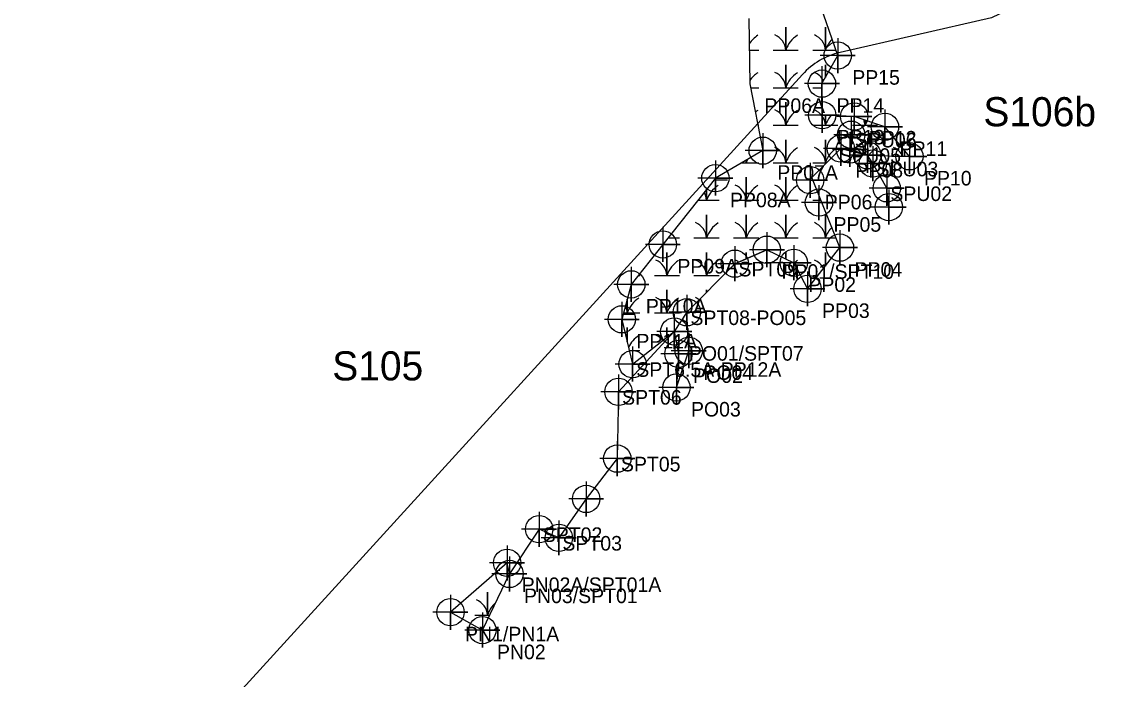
# Model space of a CAD drawing. Extents: x 1253697 to 1278588, y 912189 to 981699.
# Drawn here: x 1259600 to 1260345, y 960781 to 961232 of the extents above; entities that cross this region are included whole.
import ezdxf

# ---------------------------------------------------------------- set-up
doc = ezdxf.new("R2010")
doc.units = 0
for name, color, linetype in [('Default', 7, 'Continuous'), ('Exist Environmental Wetland Boundary', 7, 'Continuous'), ('Exist Environmental Wetland Boundary Cogo Comment', 7, 'Continuous'), ('Exist Environmental Wetland Boundary Cogo Point CELL', 7, 'Continuous'), ('Exist Hydro Jurisdictional Stream or Body of Water Mitigable', 7, 'Continuous'), ('Exist Hydro Jurisdictional Stream or Body of Water Mitigable Cogo Comment', 7, 'Continuous'), ('Exist Hydro Jurisdictional Stream or Body of Water Mitigable Cogo Number', 7, 'Continuous'), ('Exist Hydro Jurisdictional Stream or Body of Water Mitigable Cogo Point CELL', 7, 'Continuous'), ('Exist Hydro Swamp or Marsh', 7, 'Continuous')]:
    doc.layers.add(name, color=color, linetype=linetype)

msp = doc.modelspace()

# ---------------------------------------------------------------- linework, layer by layer
at = {"layer": 'Default'}
msp.add_line((1260135.55, 961196.06), (1259599.55, 960607.99), dxfattribs=at)
msp.add_line((1260135.55, 961196.06), (1259599.55, 960607.99), dxfattribs=at)
msp.add_lwpolyline([(1260687.35, 961439.76), (1260607.93, 961399.12), (1260265.41, 961234.93), (1260161.34, 961211.11)], dxfattribs=at)
msp.add_lwpolyline([(1260687.35, 961439.76), (1260607.93, 961399.12), (1260265.41, 961234.93), (1260161.34, 961211.11)], dxfattribs=at)
msp.add_arc((1260172.5, 961162.38), 50, 102.89212, 137.65181, dxfattribs=at)
msp.add_arc((1260172.5, 961162.38), 50, 102.89212, 137.65181, dxfattribs=at)
at = {"layer": 'Exist Environmental Wetland Boundary'}
for p, q in [((1260099.09, 961212.73), (1260105.5, 961212.73)), ((1260099.94, 961186.95), (1260105.5, 961186.95)), ((1260142.71, 961186.95), (1260148.98, 961186.95)), ((1260104.9, 961161.17), (1260105.5, 961161.17)), ((1260205.72, 961139.89), (1260205.72, 961143.75)), ((1260205.72, 961143.75), (1260205.72, 961139.89)), ((1260142.71, 961109.61), (1260148.3, 961109.61)), ((1260043.27, 961083.83), (1260051.1, 961083.83)), ((1260022.92, 961058.04), (1260023.89, 961058.04)), ((1260142.71, 961058.04), (1260146.3, 961058.04)), ((1260016.7, 961006.48), (1260023.89, 961006.48)), ((1260050.01, 961006.48), (1260051.1, 961006.48))]:
    msp.add_line(p, q, dxfattribs=at)
for points in [[(1260098.78, 961234.53), (1260099.43, 961189.63), (1260108.26, 961143.71), (1260075.78, 961124.85), (1260039.71, 961079.34), (1260018.06, 961051.88), (1260011.55, 961027.86), (1260018.96, 960997.12), (1260047.58, 961019.46), (1260050.44, 961004.2), (1260049.02, 960981.11), (1260057.46, 961006.28), (1260056.15, 961032.69), (1260089.14, 961066.09), (1260111.16, 961075.68), (1260129.62, 961066.74), (1260139.02, 961048.8), (1260161.31, 961077.09), (1260142.05, 961125.24), (1260161.92, 961145.23), (1260180.13, 961140.52), (1260208.98, 961139.81), (1260192.21, 961160.07), (1260171.12, 961167.22), (1260149.08, 961168.01), (1260148.97, 961189.73), (1260159.75, 961209.02), (1260148.13, 961242.68)], [(1260115.5, 961212.73), (1260124.11, 961212.73), (1260124.11, 961228.51), (1260124.11, 961212.73), (1260132.71, 961212.73)], [(1260142.71, 961212.73), (1260151.31, 961212.73), (1260151.31, 961228.51), (1260151.31, 961212.73), (1260158.47, 961212.73)], [(1260115.5, 961186.95), (1260124.11, 961186.95), (1260124.11, 961202.73), (1260124.11, 961186.95), (1260132.71, 961186.95)], [(1260151.31, 961193.92), (1260151.31, 961202.73), (1260151.31, 961193.92)], [(1260115.5, 961161.17), (1260124.11, 961161.17), (1260124.11, 961176.95), (1260124.11, 961161.17), (1260132.71, 961161.17)], [(1260142.71, 961161.17), (1260151.31, 961161.17), (1260151.31, 961167.93)], [(1260151.31, 961167.93), (1260151.31, 961161.17), (1260159.91, 961161.17)], [(1260169.91, 961161.17), (1260178.51, 961161.17), (1260178.51, 961164.71)], [(1260178.51, 961164.71), (1260178.51, 961161.17), (1260187.11, 961161.17)], [(1260115.5, 961135.39), (1260124.11, 961135.39), (1260124.11, 961151.17), (1260124.11, 961135.39), (1260132.71, 961135.39)], [(1260142.71, 961135.39), (1260151.31, 961135.39), (1260151.31, 961151.17), (1260151.31, 961135.39), (1260152.14, 961135.39)], [(1260178.51, 961140.94), (1260178.51, 961151.17), (1260178.51, 961140.94)], [(1260093.93, 961135.39), (1260096.9, 961135.39), (1260096.9, 961137.11)], [(1260096.9, 961137.11), (1260096.9, 961135.39), (1260105.5, 961135.39)], [(1260088.3, 961109.61), (1260096.9, 961109.61), (1260096.9, 961125.39), (1260096.9, 961109.61), (1260105.5, 961109.61)], [(1260115.5, 961109.61), (1260124.11, 961109.61), (1260124.11, 961125.39), (1260124.11, 961109.61), (1260132.71, 961109.61)], [(1260063.7, 961109.61), (1260069.7, 961109.61), (1260069.7, 961117.17)], [(1260069.7, 961117.17), (1260069.7, 961109.61), (1260078.3, 961109.61)], [(1260061.1, 961083.83), (1260069.7, 961083.83), (1260069.7, 961099.61), (1260069.7, 961083.83), (1260078.3, 961083.83)], [(1260088.3, 961083.83), (1260096.9, 961083.83), (1260096.9, 961099.61), (1260096.9, 961083.83), (1260105.5, 961083.83)], [(1260115.5, 961083.83), (1260124.11, 961083.83), (1260124.11, 961099.61), (1260124.11, 961083.83), (1260132.71, 961083.83)], [(1260142.71, 961083.83), (1260151.31, 961083.83), (1260151.31, 961099.61), (1260151.31, 961083.83), (1260158.61, 961083.83)], [(1260033.89, 961058.04), (1260042.5, 961058.04), (1260042.5, 961073.83), (1260042.5, 961058.04), (1260051.1, 961058.04)], [(1260061.1, 961058.04), (1260069.7, 961058.04), (1260069.7, 961073.83), (1260069.7, 961058.04), (1260078.3, 961058.04)], [(1260096.9, 961069.47), (1260096.9, 961073.83), (1260096.9, 961069.47)], [(1260124.11, 961069.41), (1260124.11, 961073.83), (1260124.11, 961069.41)], [(1260151.31, 961064.4), (1260151.31, 961073.83), (1260151.31, 961064.4)], [(1260033.89, 961032.26), (1260042.5, 961032.26), (1260042.5, 961048.04), (1260042.5, 961032.26), (1260051.1, 961032.26)], [(1260069.7, 961046.41), (1260069.7, 961048.04), (1260069.7, 961046.41)], [(1260012.74, 961032.26), (1260015.29, 961032.26), (1260015.29, 961041.67)], [(1260015.29, 961041.67), (1260015.29, 961032.26), (1260023.89, 961032.26)], [(1260015.29, 961012.33), (1260015.29, 961022.26), (1260015.29, 961012.33)], [(1260042.5, 961015.49), (1260042.5, 961022.26), (1260042.5, 961015.49)]]:
    msp.add_lwpolyline(points, dxfattribs=at)
msp.add_lwpolyline([(1259934.39, 960852.97), (1259932.78, 960860.57), (1259893.9, 960826.7), (1259915.83, 960814.44)], close=True, dxfattribs=at)
for centre, radius, start, end in [((1260115.14, 961206.67), 19.22, 122.12745, 146.96685), ((1260111.84, 961211.84), 12.3, 4.14034, 67.53497), ((1260142.35, 961206.67), 19.22, 122.12745, 161.62219), ((1260139.04, 961211.84), 12.3, 4.14034, 67.53497), ((1260169.55, 961206.67), 19.22, 135.27581, 161.62219), ((1260115.14, 961180.89), 19.22, 122.12745, 145.01092), ((1260111.84, 961186.06), 12.3, 4.14034, 67.53497), ((1260142.35, 961180.89), 19.22, 122.12745, 161.62219), ((1260139.04, 961186.06), 12.3, 26.81161, 67.53497), ((1260115.14, 961155.11), 19.22, 122.12745, 128.50637), ((1260111.84, 961160.28), 12.3, 4.14034, 67.53497), ((1260142.35, 961155.11), 19.22, 122.12745, 161.62219), ((1260139.04, 961160.28), 12.3, 4.14034, 67.53497), ((1260169.55, 961155.11), 19.22, 138.69271, 161.62219), ((1260166.25, 961160.28), 12.3, 4.14034, 22.70661), ((1260196.75, 961155.11), 19.22, 151.56257, 161.62219), ((1260111.84, 961134.5), 12.3, 4.14034, 67.53497), ((1260142.35, 961129.33), 19.22, 122.12745, 161.62219), ((1260139.04, 961134.5), 12.3, 4.14034, 67.53497), ((1260169.55, 961129.33), 19.22, 122.12745, 161.62219), ((1260166.25, 961134.5), 12.3, 34.67297, 67.53497), ((1260196.75, 961129.33), 19.22, 122.12745, 144.473), ((1260193.45, 961134.5), 12.3, 26.13849, 67.53497), ((1260223.96, 961129.33), 19.22, 144.2422, 146.86617), ((1260084.64, 961134.5), 12.3, 4.14034, 11.65321), ((1260115.14, 961129.33), 19.22, 154.37265, 161.62219), ((1260087.94, 961103.55), 19.22, 122.12745, 161.62219), ((1260084.64, 961108.72), 12.3, 4.14034, 67.53497), ((1260115.14, 961103.55), 19.22, 122.12745, 161.62219), ((1260111.84, 961108.72), 12.3, 4.14034, 67.53497), ((1260142.35, 961103.55), 19.22, 122.12745, 161.62219), ((1260139.04, 961108.72), 12.3, 65.24399, 67.53497), ((1260057.43, 961108.72), 12.3, 4.14034, 30.82467), ((1260057.43, 961082.94), 12.3, 4.14034, 67.53497), ((1260087.94, 961077.76), 19.22, 122.12745, 161.62219), ((1260084.64, 961082.94), 12.3, 4.14034, 67.53497), ((1260115.14, 961077.76), 19.22, 122.12745, 161.62219), ((1260111.84, 961082.94), 12.3, 4.14034, 67.53497), ((1260142.35, 961077.76), 19.22, 122.12745, 161.62219), ((1260139.04, 961082.94), 12.3, 4.14034, 67.53497), ((1260169.55, 961077.76), 19.22, 136.07913, 161.62219), ((1260030.23, 961057.16), 12.3, 4.14034, 67.53497), ((1260060.74, 961051.98), 19.22, 122.12745, 161.62219), ((1260057.43, 961057.16), 12.3, 4.14034, 67.53497), ((1260087.94, 961051.98), 19.22, 122.12745, 161.62219), ((1260084.64, 961057.16), 12.3, 54.84463, 67.53497), ((1260142.35, 961051.98), 19.22, 122.12745, 130.94754), ((1260139.04, 961057.16), 12.3, 27.00377, 67.53497), ((1260033.53, 961026.2), 19.22, 122.12745, 161.62219), ((1260030.23, 961031.38), 12.3, 4.14034, 67.53497), ((1260060.74, 961026.2), 19.22, 122.12745, 161.62219), ((1260057.43, 961031.38), 12.3, 53.93784, 67.53497), ((1260003.03, 961031.38), 12.3, 4.14034, 26.78975), ((1260033.53, 961000.42), 19.22, 122.12745, 154.57304), ((1260030.23, 961005.6), 12.3, 39.1529, 67.53497), ((1260060.74, 961000.42), 19.22, 122.12745, 129.97076), ((1260060.74, 960974.64), 19.22, 122.12745, 125.47708)]:
    msp.add_arc(centre, radius, start, end, dxfattribs=at)
at = {"layer": 'Exist Environmental Wetland Boundary Cogo Point CELL'}
for points in [[(1260159.75, 961221.02), (1260159.75, 961197.02), (1260159.75, 961209.02), (1260171.75, 961209.02), (1260147.75, 961209.02)], [(1260148.97, 961201.73), (1260148.97, 961177.73), (1260148.97, 961189.73), (1260160.97, 961189.73), (1260136.97, 961189.73)], [(1260149.08, 961180.01), (1260149.08, 961156.01), (1260149.08, 961168.01), (1260161.08, 961168.01), (1260137.08, 961168.01)], [(1260171.12, 961179.22), (1260171.12, 961155.22), (1260171.12, 961167.22), (1260183.12, 961167.22), (1260159.12, 961167.22)], [(1260192.21, 961172.07), (1260192.21, 961148.07), (1260192.21, 961160.07), (1260204.21, 961160.07), (1260180.21, 961160.07)], [(1260108.26, 961155.71), (1260108.26, 961131.71), (1260108.26, 961143.71), (1260120.26, 961143.71), (1260096.26, 961143.71)], [(1260161.92, 961157.23), (1260161.92, 961133.23), (1260161.92, 961145.23), (1260173.92, 961145.23), (1260149.92, 961145.23)], [(1260208.98, 961151.81), (1260208.98, 961127.81), (1260208.98, 961139.81), (1260220.98, 961139.81), (1260196.98, 961139.81)], [(1260075.78, 961136.85), (1260075.78, 961112.85), (1260075.78, 961124.85), (1260087.78, 961124.85), (1260063.78, 961124.85)], [(1260140.85, 961135.4), (1260140.85, 961111.4), (1260140.85, 961123.4), (1260152.85, 961123.4), (1260128.85, 961123.4)], [(1260146.9, 961120.04), (1260146.9, 961096.04), (1260146.9, 961108.04), (1260158.9, 961108.04), (1260134.9, 961108.04)], [(1260039.71, 961091.34), (1260039.71, 961067.34), (1260039.71, 961079.34), (1260051.71, 961079.34), (1260027.71, 961079.34)], [(1260111.16, 961087.68), (1260111.16, 961063.68), (1260111.16, 961075.68), (1260123.16, 961075.68), (1260099.16, 961075.68)], [(1260161.31, 961089.09), (1260161.31, 961065.09), (1260161.31, 961077.09), (1260173.31, 961077.09), (1260149.31, 961077.09)], [(1260129.62, 961078.74), (1260129.62, 961054.74), (1260129.62, 961066.74), (1260141.62, 961066.74), (1260117.62, 961066.74)], [(1260018.06, 961063.88), (1260018.06, 961039.88), (1260018.06, 961051.88), (1260030.06, 961051.88), (1260006.06, 961051.88)], [(1260139.02, 961060.8), (1260139.02, 961036.8), (1260139.02, 961048.8), (1260151.02, 961048.8), (1260127.02, 961048.8)], [(1260011.55, 961039.86), (1260011.55, 961015.86), (1260011.55, 961027.86), (1260023.55, 961027.86), (1259999.55, 961027.86)], [(1260047.58, 961031.46), (1260047.58, 961007.46), (1260047.58, 961019.46), (1260059.58, 961019.46), (1260035.58, 961019.46)], [(1260050.44, 961016.2), (1260050.44, 960992.2), (1260050.44, 961004.2), (1260062.44, 961004.2), (1260038.44, 961004.2)], [(1260057.46, 961018.28), (1260057.46, 960994.28), (1260057.46, 961006.28), (1260069.46, 961006.28), (1260045.46, 961006.28)], [(1260049.02, 960993.11), (1260049.02, 960969.11), (1260049.02, 960981.11), (1260061.02, 960981.11), (1260037.02, 960981.11)], [(1259932.78, 960872.57), (1259932.78, 960848.57), (1259932.78, 960860.57), (1259944.78, 960860.57), (1259920.78, 960860.57)], [(1259934.39, 960864.97), (1259934.39, 960840.97), (1259934.39, 960852.97), (1259946.39, 960852.97), (1259922.39, 960852.97)], [(1259893.9, 960838.7), (1259893.9, 960814.7), (1259893.9, 960826.7), (1259905.9, 960826.7), (1259881.9, 960826.7)], [(1259915.83, 960826.44), (1259915.83, 960802.44), (1259915.83, 960814.44), (1259927.83, 960814.44), (1259903.83, 960814.44)]]:
    msp.add_lwpolyline(points, dxfattribs=at)
for centre in [(1260159.75, 961209.02), (1260148.97, 961189.73), (1260149.08, 961168.01), (1260171.12, 961167.22), (1260192.21, 961160.07), (1260161.92, 961145.23), (1260108.26, 961143.71), (1260208.98, 961139.81), (1260075.78, 961124.85), (1260140.85, 961123.4), (1260146.9, 961108.04), (1260039.71, 961079.34), (1260111.16, 961075.68), (1260161.31, 961077.09), (1260129.62, 961066.74), (1260018.06, 961051.88), (1260139.02, 961048.8), (1260011.55, 961027.86), (1260047.58, 961019.46), (1260050.44, 961004.2), (1260057.46, 961006.28), (1260049.02, 960981.11), (1259932.78, 960860.57), (1259934.39, 960852.97), (1259893.9, 960826.7), (1259915.83, 960814.44)]:
    msp.add_circle(centre, 9.38, dxfattribs=at)
at = {"layer": 'Exist Hydro Jurisdictional Stream or Body of Water Mitigable'}
for points in [[(1260194.83, 961104.96), (1260193.42, 961117.86), (1260183.9, 961134.82), (1260180.13, 961140.52), (1260168.16, 961144.5), (1260169.01, 961154.68)], [(1260111.16, 961075.68), (1260089.14, 961066.09), (1260056.15, 961032.69), (1260047.58, 961019.46), (1260009.25, 960978.03), (1260008.44, 960932.19), (1259987.07, 960904.49), (1259968.27, 960877.8), (1259954.77, 960883.72), (1259934.39, 960852.97)]]:
    msp.add_lwpolyline(points, dxfattribs=at)
at = {"layer": 'Exist Hydro Jurisdictional Stream or Body of Water Mitigable Cogo Point CELL'}
for points in [[(1260169.01, 961166.68), (1260169.01, 961142.68), (1260169.01, 961154.68), (1260181.01, 961154.68), (1260157.01, 961154.68)], [(1260168.16, 961156.5), (1260168.16, 961132.5), (1260168.16, 961144.5), (1260180.16, 961144.5), (1260156.16, 961144.5)], [(1260180.13, 961152.52), (1260180.13, 961128.52), (1260180.13, 961140.52), (1260192.13, 961140.52), (1260168.13, 961140.52)], [(1260183.9, 961146.82), (1260183.9, 961122.82), (1260183.9, 961134.82), (1260195.9, 961134.82), (1260171.9, 961134.82)], [(1260193.42, 961129.86), (1260193.42, 961105.86), (1260193.42, 961117.86), (1260205.42, 961117.86), (1260181.42, 961117.86)], [(1260194.83, 961116.96), (1260194.83, 961092.96), (1260194.83, 961104.96), (1260206.83, 961104.96), (1260182.83, 961104.96)], [(1260089.14, 961078.09), (1260089.14, 961054.09), (1260089.14, 961066.09), (1260101.14, 961066.09), (1260077.14, 961066.09)], [(1260056.15, 961044.69), (1260056.15, 961020.69), (1260056.15, 961032.69), (1260068.15, 961032.69), (1260044.15, 961032.69)], [(1260018.96, 961009.12), (1260018.96, 960985.12), (1260018.96, 960997.12), (1260030.96, 960997.12), (1260006.96, 960997.12)], [(1260009.25, 960990.03), (1260009.25, 960966.03), (1260009.25, 960978.03), (1260021.25, 960978.03), (1259997.25, 960978.03)], [(1260008.44, 960944.19), (1260008.44, 960920.19), (1260008.44, 960932.19), (1260020.44, 960932.19), (1259996.44, 960932.19)], [(1259987.07, 960916.49), (1259987.07, 960892.49), (1259987.07, 960904.49), (1259999.07, 960904.49), (1259975.07, 960904.49)], [(1259954.77, 960895.72), (1259954.77, 960871.72), (1259954.77, 960883.72), (1259966.77, 960883.72), (1259942.77, 960883.72)], [(1259968.27, 960889.8), (1259968.27, 960865.8), (1259968.27, 960877.8), (1259980.27, 960877.8), (1259956.27, 960877.8)]]:
    msp.add_lwpolyline(points, dxfattribs=at)
for centre in [(1260169.01, 961154.68), (1260168.16, 961144.5), (1260180.13, 961140.52), (1260183.9, 961134.82), (1260193.42, 961117.86), (1260194.83, 961104.96), (1260089.14, 961066.09), (1260056.15, 961032.69), (1260018.96, 960997.12), (1260009.25, 960978.03), (1260008.44, 960932.19), (1259987.07, 960904.49), (1259954.77, 960883.72), (1259968.27, 960877.8)]:
    msp.add_circle(centre, 9.38, dxfattribs=at)
at = {"layer": 'Exist Hydro Swamp or Marsh'}
for p, q in [((1260195.8, 961154.53), (1260196.79, 961154.53)), ((1260012.51, 961031.41), (1260019.79, 961031.41)), ((1259926.98, 960855.51), (1259927.87, 960855.51))]:
    msp.add_line(p, q, dxfattribs=at)
for points in [[(1260074.91, 961123.75), (1260075.59, 961123.75), (1260075.59, 961124.61)], [(1260075.59, 961124.61), (1260075.59, 961123.75), (1260084.19, 961123.75)], [(1260043.39, 961016.19), (1260043.39, 961016.41), (1260043.39, 961016.19)], [(1259910.67, 960824.73), (1259919.27, 960824.73), (1259919.27, 960840.51), (1259919.27, 960824.73), (1259920.79, 960824.73)]]:
    msp.add_lwpolyline(points, dxfattribs=at)
for centre, radius, start, end in [((1260063.33, 961122.86), 12.3, 4.14034, 7.68396), ((1260093.83, 961117.69), 19.22, 157.62647, 161.62219), ((1260047.78, 961016.47), 12.3, 44.66995, 65.4457), ((1259907, 960823.84), 12.3, 4.14034, 67.53497), ((1259937.51, 960818.67), 19.22, 131.30295, 161.62219)]:
    msp.add_arc(centre, radius, start, end, dxfattribs=at)

# ---------------------------------------------------------------- texts
at = {"layer": 'Exist Environmental Wetland Boundary Cogo Comment'}
for s, p in [('PP15', (1260169.75, 961189.02)), ('PP06A', (1260109.43, 961169.63)), ('PP14', (1260158.97, 961169.73)), ('PP13', (1260159.08, 961148.01)), ('PP12', (1260181.12, 961147.22)), ('PP11', (1260202.21, 961140.07)), ('PP07A', (1260118.26, 961123.71)), ('PP08', (1260171.92, 961125.23)), ('PP10', (1260218.98, 961119.81)), ('PP08A', (1260085.78, 961104.85)), ('PP06', (1260150.85, 961103.4)), ('PP05', (1260156.9, 961088.04)), ('PP09A', (1260049.71, 961059.34)), ('PP01/SPT10', (1260121.16, 961055.68)), ('PP04', (1260171.31, 961057.09)), ('PP02', (1260139.62, 961046.74)), ('PP10A', (1260028.06, 961031.88)), ('PP03', (1260149.02, 961028.8)), ('PP11A', (1260021.55, 961007.86)), ('PO01/SPT07', (1260057.58, 960999.46)), ('PO02', (1260060.44, 960984.2)), ('PO04', (1260067.46, 960986.28)), ('PO03', (1260059.02, 960961.11)), ('PN02A/SPT01A', (1259942.78, 960840.57)), ('PN03/SPT01', (1259944.39, 960832.97)), ('PN1/PN1A', (1259903.9, 960806.7)), ('PN02', (1259925.83, 960794.44))]:
    msp.add_text(s, height=10, dxfattribs=at).set_placement(p)
at = {"layer": 'Exist Hydro Jurisdictional Stream or Body of Water Mitigable Cogo Comment'}
for s, p in [('SPU06', (1260171.51, 961145.93)), ('SPU05', (1260160.84, 961135.33)), ('SPU03', (1260186.4, 961126.07)), ('SPU02', (1260195.92, 961109.11)), ('SPT09', (1260091.64, 961057.34)), ('SPT08-PO05', (1260058.65, 961023.94)), ('SPT6.5A-PP12A', (1260021.46, 960988.37)), ('SPT06', (1260011.75, 960969.28)), ('SPT05', (1260010.94, 960923.44)), ('SPT02', (1259957.27, 960874.97)), ('SPT03', (1259970.77, 960869.05))]:
    msp.add_text(s, height=10, dxfattribs=at).set_placement(p)
at = {"layer": 'Exist Hydro Jurisdictional Stream or Body of Water Mitigable Cogo Number'}
for s, p in [('S106b', (1260259.78, 961160.46)), ('S105', (1259812.74, 960985.9))]:
    msp.add_text(s, height=20, dxfattribs=at).set_placement(p)

doc.saveas('drawing.dxf')
